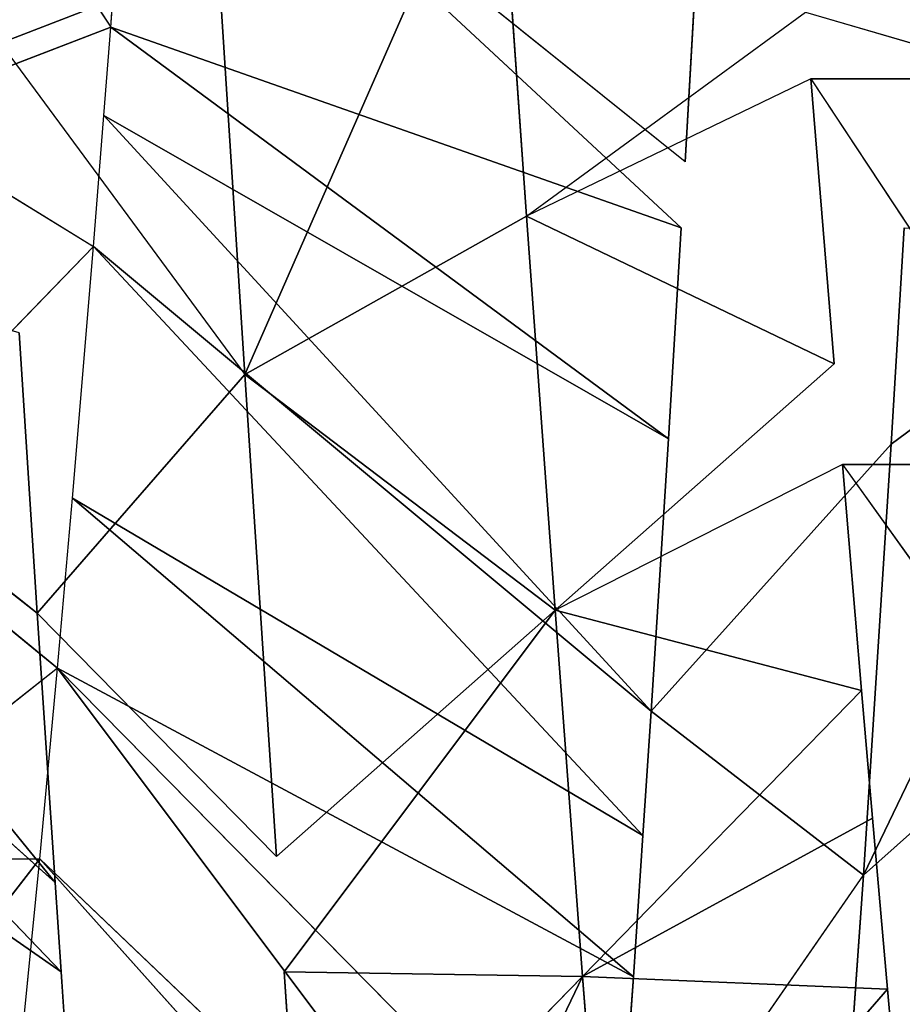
# Model space of a CAD drawing. Extents: x 0 to 40, y 0 to 81.9.
# Tile 356 of 623: x 7.649 to 7.995, y 73.827 to 74.213. Entities that reach past the tile are written whole.
import ezdxf

# ---------------------------------------------------------------- set-up
doc = ezdxf.new("R2010")
doc.units = 0
doc.header["$LTSCALE"] = 25.4
doc.layers.get('0').update_dxf_attribs({"color": 13, "linetype": 'CONTINUOUS'})

# ---------------------------------------------------------------- blocks, each defined once
blk = doc.blocks.new('ICE-TUBE-LED-S-8118_STL')
at = {"color": 0}
for p, q in [((74.19363, 14.44354, 47.67126), (74.47066, 14.66901, 47.39245)), ((74.19363, 14.44354, 47.67126), (74.47066, 14.66901, 47.39245)), ((74.29922, 14.45052, 47.73035), (74.47066, 14.66901, 47.39245)), ((74.29922, 14.45052, 47.73035), (74.47066, 14.66901, 47.39245)), ((74.15849, 14.44119, 47.64962), (74.38885, 14.66229, 47.34653)), ((74.15849, 14.44119, 47.64962), (74.38885, 14.66229, 47.34653)), ((74.19363, 14.44354, 47.67126), (74.38885, 14.66229, 47.34653)), ((74.19363, 14.44354, 47.67126), (74.38885, 14.66229, 47.34653)), ((74.15849, 14.44119, 47.64962), (74.30764, 14.6555, 47.29425)), ((74.15849, 14.44119, 47.64962), (74.30764, 14.6555, 47.29425)), ((74.07307, 14.55007, 44.90356), (74.2029, 14.44951, 44.78446)), ((74.27767, 14.44258, 44.72689), (74.2029, 14.53701, 44.78446)), ((74.2029, 14.53701, 44.78446), (74.2029, 14.44951, 44.78446)), ((74.27767, 14.44258, 44.72689), (74.3443, 14.5242, 44.68127)), ((74.3443, 14.5242, 44.68127), (74.4429, 14.42847, 44.62242)), ((74.49432, 14.51188, 44.59545), (74.4429, 14.42847, 44.62242)), ((74.49432, 14.51188, 44.59545), (74.52892, 14.4217, 44.57863)), ((74.64986, 14.50025, 44.52773), (74.52892, 14.4217, 44.57863)), ((74.52264, 14.46492, 47.82919), (74.39281, 14.36912, 47.77585)), ((74.52264, 14.46492, 47.82919), (74.5558, 14.37952, 47.8411)), ((74.1251, 14.45716, 44.85257), (74.2029, 14.44951, 44.78446)), ((74.40907, 14.45767, 47.78314), (74.29922, 14.45052, 47.73035)), ((73.95869, 14.23108, 44.49475), (74.2029, 14.44951, 44.78446)), ((73.95869, 14.23108, 44.49475), (74.2029, 14.44951, 44.78446)), ((73.99216, 14.22853, 44.46779), (74.2029, 14.44951, 44.78446)), ((73.99216, 14.22853, 44.46779), (74.2029, 14.44951, 44.78446)), ((74.29922, 14.45052, 47.73035), (74.19363, 14.44354, 47.67126)), ((74.2029, 14.44951, 44.78446), (74.27767, 14.44258, 44.72689)), ((74.29922, 14.45052, 47.73035), (74.20375, 14.35672, 47.6773)), ((74.29922, 14.45052, 47.73035), (74.39281, 14.36912, 47.77585)), ((74.19363, 14.44354, 47.67126), (74.15849, 14.44119, 47.64962)), ((74.27767, 14.44258, 44.72689), (73.99216, 14.22853, 44.46779)), ((74.27767, 14.44258, 44.72689), (73.99216, 14.22853, 44.46779)), ((74.05565, 14.22383, 44.41987), (74.27767, 14.44258, 44.72689)), ((74.05565, 14.22383, 44.41987), (74.27767, 14.44258, 44.72689)), ((74.15849, 14.44119, 47.64962), (74.09284, 14.43675, 47.60637)), ((74.15656, 14.21669, 44.3516), (74.27767, 14.44258, 44.72689)), ((74.15656, 14.21669, 44.3516), (74.27767, 14.44258, 44.72689)), ((74.27767, 14.44258, 44.72689), (74.3443, 14.4367, 44.68127)), ((74.15656, 14.21669, 44.3516), (74.3443, 14.4367, 44.68127)), ((74.15656, 14.21669, 44.3516), (74.3443, 14.4367, 44.68127)), ((74.21203, 14.21294, 44.31782), (74.3443, 14.4367, 44.68127)), ((74.21203, 14.21294, 44.31782), (74.3443, 14.4367, 44.68127)), ((74.3443, 14.4367, 44.68127), (74.4429, 14.42847, 44.62242)), ((74.21203, 14.21294, 44.31782), (74.4429, 14.42847, 44.62242)), ((74.21203, 14.21294, 44.31782), (74.4429, 14.42847, 44.62242)), ((74.26073, 14.20972, 44.2902), (74.4429, 14.42847, 44.62242)), ((74.26073, 14.20972, 44.2902), (74.4429, 14.42847, 44.62242)), ((74.4429, 14.42847, 44.62242), (74.49432, 14.42438, 44.59545)), ((74.26073, 14.20972, 44.2902), (74.49432, 14.42438, 44.59545)), ((74.26073, 14.20972, 44.2902), (74.49432, 14.42438, 44.59545)), ((74.36749, 14.20295, 44.23586), (74.49432, 14.42438, 44.59545)), ((74.36749, 14.20295, 44.23586), (74.49432, 14.42438, 44.59545)), ((74.49432, 14.42438, 44.59545), (74.52892, 14.4217, 44.57863)), ((74.36749, 14.20295, 44.23586), (74.52892, 14.4217, 44.57863)), ((74.36749, 14.20295, 44.23586), (74.52892, 14.4217, 44.57863)), ((74.45027, 14.19793, 44.19919), (74.52892, 14.4217, 44.57863)), ((74.45027, 14.19793, 44.19919), (74.52892, 14.4217, 44.57863)), ((74.52892, 14.4217, 44.57863), (74.64986, 14.41275, 44.52773)), ((74.64986, 14.41275, 44.52773), (74.45027, 14.19793, 44.19919)), ((74.47613, 14.19641, 44.18866), (74.64986, 14.41275, 44.52773)), ((74.39281, 14.36912, 47.77585), (74.5558, 14.37952, 47.8411)), ((74.39281, 14.36912, 47.77585), (74.5558, 14.37952, 47.8411)), ((74.20375, 14.35672, 47.6773), (74.39281, 14.36912, 47.77585)), ((74.20375, 14.35672, 47.6773), (74.39281, 14.36912, 47.77585)), ((74.30037, 14.24734, 47.51435), (74.39281, 14.36912, 47.77585)), ((74.30037, 14.24734, 47.51435), (74.39281, 14.36912, 47.77585)), ((74.45484, 14.25858, 47.59587), (74.39281, 14.36912, 47.77585)), ((74.45484, 14.25858, 47.59587), (74.39281, 14.36912, 47.77585)), ((74.61822, 14.27015, 47.66224), (74.39281, 14.36912, 47.77585)), ((74.61822, 14.27015, 47.66224), (74.39281, 14.36912, 47.77585)), ((74.20375, 14.35672, 47.6773), (74.30037, 14.24734, 47.51435)), ((74.04469, 14.34596, 47.57214), (74.15851, 14.35369, 47.64963)), ((74.15851, 14.35369, 47.64963), (74.15676, 14.23659, 47.4194)), ((74.15851, 14.35369, 47.64963), (74.15676, 14.23659, 47.4194)), ((74.15851, 14.35369, 47.64963), (74.30037, 14.24734, 47.51435)), ((74.04469, 14.34596, 47.57214), (74.15676, 14.23659, 47.4194)), ((74.04469, 14.34596, 47.57214), (74.15676, 14.23659, 47.4194)), ((73.94357, 14.33894, 47.49268), (74.15676, 14.23659, 47.4194)), ((73.94357, 14.33894, 47.49268), (74.15676, 14.23659, 47.4194)), ((74.61822, 14.27015, 47.66224), (74.45484, 14.25858, 47.59587)), ((74.61822, 14.27015, 47.66224), (74.45484, 14.25858, 47.59587)), ((74.45484, 14.25858, 47.59587), (74.30037, 14.24734, 47.51435)), ((74.45484, 14.25858, 47.59587), (74.30037, 14.24734, 47.51435)), ((74.397, 14.13797, 47.35139), (74.45484, 14.25858, 47.59587)), ((74.397, 14.13797, 47.35139), (74.45484, 14.25858, 47.59587)), ((74.45484, 14.25858, 47.59587), (74.53484, 14.1492, 47.42414)), ((74.50874, 14.1471, 47.41169), (74.45484, 14.25858, 47.59587)), ((74.15676, 14.23659, 47.4194), (74.30037, 14.24734, 47.51435)), ((74.15676, 14.23659, 47.4194), (74.30037, 14.24734, 47.51435)), ((74.30037, 14.24734, 47.51435), (74.26884, 14.12721, 47.26667)), ((74.30037, 14.24734, 47.51435), (74.26884, 14.12721, 47.26667)), ((74.35749, 14.13468, 47.32718), (74.30037, 14.24734, 47.51435)), ((74.397, 14.13797, 47.35139), (74.30037, 14.24734, 47.51435)), ((74.15676, 14.23659, 47.4194), (74.02554, 14.22645, 47.31306)), ((74.15676, 14.23659, 47.4194), (74.02554, 14.22645, 47.31306)), ((74.15676, 14.23659, 47.4194), (74.15173, 14.11707, 47.17177)), ((74.15676, 14.23659, 47.4194), (74.15173, 14.11707, 47.17177)), ((74.21884, 14.12292, 47.22842), (74.15676, 14.23659, 47.4194)), ((74.15676, 14.23659, 47.4194), (74.26884, 14.12721, 47.26667)), ((74.15676, 14.23659, 47.4194), (74.26884, 14.12721, 47.26667)), ((74.21884, 14.12292, 47.22842), (74.15676, 14.23659, 47.4194)), ((74.02554, 14.22645, 47.31306), (74.15173, 14.11707, 47.17177)), ((74.02554, 14.22645, 47.31306), (74.15173, 14.11707, 47.17177)), ((74.05565, 14.22383, 44.41987), (74.19649, 14.12648, 44.32703)), ((74.05565, 14.22383, 44.41987), (74.15656, 14.21669, 44.3516)), ((74.15656, 14.21669, 44.3516), (74.21203, 14.21294, 44.31782)), ((74.21203, 14.21294, 44.31782), (74.26073, 14.20972, 44.2902)), ((74.26073, 14.20972, 44.2902), (74.19649, 14.12648, 44.32703)), ((74.26073, 14.20972, 44.2902), (74.36546, 14.11558, 44.23681)), ((74.26073, 14.20972, 44.2902), (74.36749, 14.20295, 44.23586)), ((74.36749, 14.20295, 44.23586), (74.45027, 14.19793, 44.19919)), ((74.47613, 14.19641, 44.18866), (74.58599, 14.19012, 44.14864)), ((74.50874, 14.1471, 47.41169), (74.35749, 14.04718, 47.32718)), ((74.50874, 14.1471, 47.41169), (74.397, 14.13797, 47.35139)), ((74.53484, 14.1492, 47.42414), (74.50874, 14.0596, 47.41169)), ((74.50874, 14.1471, 47.41169), (74.50874, 14.0596, 47.41169)), ((74.19649, 14.12648, 44.32703), (74.03516, 14.13782, 44.4349)), ((74.19649, 14.12648, 44.32703), (74.03516, 14.13782, 44.4349)), ((74.35749, 14.13468, 47.32718), (74.21884, 14.03542, 47.22842)), ((74.35749, 14.13468, 47.32718), (74.26884, 14.12721, 47.26667)), ((74.35749, 14.13468, 47.32718), (74.35749, 14.04718, 47.32718)), ((74.26884, 14.12721, 47.26667), (74.21884, 14.12292, 47.22842)), ((74.21884, 14.12292, 47.22842), (74.15173, 14.11707, 47.17177)), ((74.36546, 14.11558, 44.23681), (74.19649, 14.12648, 44.32703)), ((74.44637, 14.0062, 44.40811), (74.19649, 14.12648, 44.32703)), ((74.36546, 14.11558, 44.23681), (74.19649, 14.12648, 44.32703)), ((74.44637, 14.0062, 44.40811), (74.19649, 14.12648, 44.32703)), ((74.29382, 14.0171, 44.48956), (74.19649, 14.12648, 44.32703)), ((74.29382, 14.0171, 44.48956), (74.19649, 14.12648, 44.32703)), ((74.15173, 14.11707, 47.17177), (74.09444, 14.11197, 47.11796)), ((74.36546, 14.11558, 44.23681), (74.44637, 14.0062, 44.40811)), ((74.45027, 14.11043, 44.19919), (74.36546, 14.11558, 44.23681)), ((74.36546, 14.11558, 44.23681), (74.44637, 14.0062, 44.40811))]:
    blk.add_line(p, q, dxfattribs=at)
mesh = blk.add_polyface(dxfattribs=at)
corners = [(81.99833, 18.65613, 0), (32.39832, 18.53461, 0), (32.39832, 18.65613, 0), (33.41051, 17.76106, 0), (34.4478, 16.85461, 0), (35.42089, 15.87956, 0), (36.32527, 14.84046, 0), (37.15673, 13.74214, 0), (37.91139, 12.58971, 0), (38.58575, 11.38851, 0), (39.17668, 10.14416, 0), (39.68142, 8.86242, 0), (40.09764, 7.54925, 0), (40.42338, 6.21078, 0), (40.65715, 4.85321, 0), (40.79784, 3.48288, 0), (40.84481, 2.10613, 0), (81.99833, -14.44387, 0), (33.41051, -13.5488, 0), (32.39832, -14.44387, 0), (32.39832, -14.32234, 0), (34.4478, -12.64234, 0), (35.42089, -11.6673, 0), (36.32527, -10.6282, 0), (37.15673, -9.52987, 0), (37.91139, -8.37744, 0), (38.58575, -7.17625, 0), (39.17668, -5.93189, 0), (39.68142, -4.65015, 0), (40.09764, -3.33699, 0), (40.42338, -1.99851, 0), (40.65715, -0.64095, 0), (40.79784, 0.72939, 0)]
mesh.append_faces([[corners[k] for k in face] for face in [(0, 1, 2), (18, 19, 20)]], dxfattribs={"vtx0": -1, "color": 0})
mesh.append_faces([[corners[k] for k in face] for face in [(1, 0, 3), (3, 0, 4), (4, 0, 5), (5, 0, 6), (6, 0, 7), (7, 0, 8), (8, 0, 9), (9, 0, 10), (10, 0, 11), (11, 0, 12), (12, 0, 13), (13, 0, 14), (14, 0, 15), (15, 0, 16), (19, 18, 17)]], dxfattribs={"vtx0": -1, "vtx1": -1, "color": 0})
mesh.append_faces([[corners[k] for k in face] for face in [(16, 0, 17), (17, 18, 21), (17, 21, 22), (17, 22, 23), (17, 23, 24), (17, 24, 25), (17, 25, 26), (17, 26, 27), (17, 27, 28), (17, 28, 29), (17, 29, 30), (17, 30, 31), (17, 31, 32), (17, 32, 16)]], dxfattribs={"vtx0": -1, "vtx2": -1, "color": 0})
mesh = blk.add_polyface(dxfattribs=at)
corners = [(81.99833, -14.44387, 92), (32.39832, -14.32234, 92), (32.39832, -14.44387, 92), (33.41051, -13.5488, 92), (34.4478, -12.64234, 92), (35.42089, -11.6673, 92), (36.32527, -10.6282, 92), (37.15673, -9.52987, 92), (37.91139, -8.37744, 92), (38.58575, -7.17625, 92), (39.17668, -5.93189, 92), (39.68142, -4.65015, 92), (40.09764, -3.33699, 92), (40.42338, -1.99851, 92), (40.65715, -0.64095, 92), (40.79784, 0.72939, 92), (40.84481, 2.10613, 92), (33.41051, 17.76106, 92), (32.39832, 18.65613, 92), (32.39832, 18.53461, 92), (81.99833, 18.65613, 92), (34.4478, 16.85461, 92), (35.42089, 15.87956, 92), (36.32527, 14.84046, 92), (37.15673, 13.74214, 92), (37.91139, 12.58971, 92), (38.58575, 11.38851, 92), (39.17668, 10.14416, 92), (39.68142, 8.86242, 92), (40.09764, 7.54925, 92), (40.42338, 6.21078, 92), (40.65715, 4.85321, 92), (40.79784, 3.48288, 92)]
mesh.append_faces([[corners[k] for k in face] for face in [(0, 1, 2), (17, 18, 19)]], dxfattribs={"vtx0": -1, "color": 0})
mesh.append_faces([[corners[k] for k in face] for face in [(1, 0, 3), (3, 0, 4), (4, 0, 5), (5, 0, 6), (6, 0, 7), (7, 0, 8), (8, 0, 9), (9, 0, 10), (10, 0, 11), (11, 0, 12), (12, 0, 13), (13, 0, 14), (14, 0, 15), (15, 0, 16), (18, 17, 20), (20, 16, 0)]], dxfattribs={"vtx0": -1, "vtx1": -1, "color": 0})
mesh.append_faces([[corners[k] for k in face] for face in [(20, 17, 21), (20, 21, 22), (20, 22, 23), (20, 23, 24), (20, 24, 25), (20, 25, 26), (20, 26, 27), (20, 27, 28), (20, 28, 29), (20, 29, 30), (20, 30, 31), (20, 31, 32), (20, 32, 16)]], dxfattribs={"vtx0": -1, "vtx2": -1, "color": 0})
mesh = blk.add_polyface(dxfattribs=at)
corners = [(82.19833, -12.64387, 2), (64.19833, 16.85613, 2), (64.19833, -12.64387, 2), (82.19833, 16.85613, 2)]
mesh.append_faces([[corners[k] for k in face] for face in [(0, 1, 2), (1, 0, 3)]], dxfattribs={"vtx0": -1, "color": 0})
mesh = blk.add_polyface(dxfattribs=at)
corners = [(64.19833, 16.85613, 90), (82.19833, -12.64387, 90), (64.19833, -12.64387, 90), (82.19833, 16.85613, 90)]
mesh.append_faces([[corners[k] for k in face] for face in [(0, 1, 2), (1, 0, 3)]], dxfattribs={"vtx0": -1, "color": 0})
mesh = blk.add_polyface(dxfattribs=at)
corners = [(74.19363, 14.44354, 47.67126), (74.47066, 14.66901, 47.39245), (74.38885, 14.66229, 47.34653)]
mesh.append_faces([[corners[k] for k in face] for face in [(0, 1, 2)]], dxfattribs={"color": 0})
mesh = blk.add_polyface(dxfattribs=at)
corners = [(74.29922, 14.45052, 47.73035), (74.47066, 14.66901, 47.39245), (74.19363, 14.44354, 47.67126)]
mesh.append_faces([[corners[k] for k in face] for face in [(0, 1, 2)]], dxfattribs={"color": 0})
mesh = blk.add_polyface(dxfattribs=at)
corners = [(74.40907, 14.45767, 47.78314), (74.47066, 14.66901, 47.39245), (74.29922, 14.45052, 47.73035)]
mesh.append_faces([[corners[k] for k in face] for face in [(0, 1, 2)]], dxfattribs={"color": 0})
mesh = blk.add_polyface(dxfattribs=at)
corners = [(74.15849, 14.44119, 47.64962), (74.38885, 14.66229, 47.34653), (74.30764, 14.6555, 47.29425)]
mesh.append_faces([[corners[k] for k in face] for face in [(0, 1, 2)]], dxfattribs={"color": 0})
mesh = blk.add_polyface(dxfattribs=at)
corners = [(74.19363, 14.44354, 47.67126), (74.38885, 14.66229, 47.34653), (74.15849, 14.44119, 47.64962)]
mesh.append_faces([[corners[k] for k in face] for face in [(0, 1, 2)]], dxfattribs={"color": 0})
mesh = blk.add_polyface(dxfattribs=at)
corners = [(73.99727, 14.43019, 47.53622), (74.30764, 14.6555, 47.29425), (74.18703, 14.64516, 47.20236)]
mesh.append_faces([[corners[k] for k in face] for face in [(0, 1, 2)]], dxfattribs={"color": 0})
mesh = blk.add_polyface(dxfattribs=at)
corners = [(74.09284, 14.43675, 47.60637), (74.30764, 14.6555, 47.29425), (73.99727, 14.43019, 47.53622)]
mesh.append_faces([[corners[k] for k in face] for face in [(0, 1, 2)]], dxfattribs={"color": 0})
mesh = blk.add_polyface(dxfattribs=at)
corners = [(74.15849, 14.44119, 47.64962), (74.30764, 14.6555, 47.29425), (74.09284, 14.43675, 47.60637)]
mesh.append_faces([[corners[k] for k in face] for face in [(0, 1, 2)]], dxfattribs={"color": 0})
mesh = blk.add_polyface(dxfattribs=at)
corners = [(73.94357, 14.42644, 47.49267), (74.18703, 14.64516, 47.20236), (74.15812, 14.64263, 47.17744)]
mesh.append_faces([[corners[k] for k in face] for face in [(0, 1, 2)]], dxfattribs={"color": 0})
mesh = blk.add_polyface(dxfattribs=at)
corners = [(73.99727, 14.43019, 47.53622), (74.18703, 14.64516, 47.20236), (73.94357, 14.42644, 47.49267)]
mesh.append_faces([[corners[k] for k in face] for face in [(0, 1, 2)]], dxfattribs={"color": 0})
mesh = blk.add_polyface(dxfattribs=at)
corners = [(73.82303, 14.41784, 47.38242), (74.15812, 14.64263, 47.17744), (74.06594, 14.63433, 47.08908)]
mesh.append_faces([[corners[k] for k in face] for face in [(0, 1, 2)]], dxfattribs={"color": 0})
mesh = blk.add_polyface(dxfattribs=at)
corners = [(73.90726, 14.42388, 47.4614), (74.15812, 14.64263, 47.17744), (73.82303, 14.41784, 47.38242)]
mesh.append_faces([[corners[k] for k in face] for face in [(0, 1, 2)]], dxfattribs={"color": 0})
mesh = blk.add_polyface(dxfattribs=at)
corners = [(73.94357, 14.42644, 47.49267), (74.15812, 14.64263, 47.17744), (73.90726, 14.42388, 47.4614)]
mesh.append_faces([[corners[k] for k in face] for face in [(0, 1, 2)]], dxfattribs={"color": 0})
mesh = blk.add_polyface(dxfattribs=at)
corners = [(74.2029, 14.44951, 44.78446), (74.07307, 14.55007, 44.90356), (74.2029, 14.53701, 44.78446)]
mesh.append_faces([[corners[k] for k in face] for face in [(0, 1, 2)]], dxfattribs={"color": 0})
mesh = blk.add_polyface(dxfattribs=at)
corners = [(74.3443, 14.5242, 44.68127), (74.27767, 14.44258, 44.72689), (74.2029, 14.53701, 44.78446)]
mesh.append_faces([[corners[k] for k in face] for face in [(0, 1, 2)]], dxfattribs={"color": 0})
mesh = blk.add_polyface(dxfattribs=at)
corners = [(74.49432, 14.51188, 44.59545), (74.4429, 14.42847, 44.62242), (74.3443, 14.5242, 44.68127)]
mesh.append_faces([[corners[k] for k in face] for face in [(0, 1, 2)]], dxfattribs={"color": 0})
mesh = blk.add_polyface(dxfattribs=at)
corners = [(74.64986, 14.50025, 44.52773), (74.52892, 14.4217, 44.57863), (74.49432, 14.51188, 44.59545)]
mesh.append_faces([[corners[k] for k in face] for face in [(0, 1, 2)]], dxfattribs={"color": 0})
mesh = blk.add_polyface(dxfattribs=at)
corners = [(74.5558, 14.37952, 47.8411), (74.52264, 14.46492, 47.82919), (74.39281, 14.36912, 47.77585)]
mesh.append_faces([[corners[k] for k in face] for face in [(0, 1, 2)]], dxfattribs={"color": 0})
mesh = blk.add_polyface(dxfattribs=at)
corners = [(74.1251, 14.45716, 44.85257), (74.2029, 14.44951, 44.78446), (73.95869, 14.23108, 44.49475)]
mesh.append_faces([[corners[k] for k in face] for face in [(0, 1, 2)]], dxfattribs={"color": 0})
mesh = blk.add_polyface(dxfattribs=at)
corners = [(74.2029, 14.44951, 44.78446), (73.99216, 14.22853, 44.46779), (73.95869, 14.23108, 44.49475)]
mesh.append_faces([[corners[k] for k in face] for face in [(0, 1, 2)]], dxfattribs={"color": 0})
mesh = blk.add_polyface(dxfattribs=at)
corners = [(74.2029, 14.44951, 44.78446), (74.27767, 14.44258, 44.72689), (73.99216, 14.22853, 44.46779)]
mesh.append_faces([[corners[k] for k in face] for face in [(0, 1, 2)]], dxfattribs={"color": 0})
mesh = blk.add_polyface(dxfattribs=at)
corners = [(74.39281, 14.36912, 47.77585), (74.29922, 14.45052, 47.73035), (74.20375, 14.35672, 47.6773)]
mesh.append_faces([[corners[k] for k in face] for face in [(0, 1, 2)]], dxfattribs={"color": 0})
mesh = blk.add_polyface(dxfattribs=at)
corners = [(74.27767, 14.44258, 44.72689), (74.05565, 14.22383, 44.41987), (73.99216, 14.22853, 44.46779)]
mesh.append_faces([[corners[k] for k in face] for face in [(0, 1, 2)]], dxfattribs={"color": 0})
mesh = blk.add_polyface(dxfattribs=at)
corners = [(74.27767, 14.44258, 44.72689), (74.15656, 14.21669, 44.3516), (74.05565, 14.22383, 44.41987)]
mesh.append_faces([[corners[k] for k in face] for face in [(0, 1, 2)]], dxfattribs={"color": 0})
mesh = blk.add_polyface(dxfattribs=at)
corners = [(74.27767, 14.44258, 44.72689), (74.3443, 14.4367, 44.68127), (74.15656, 14.21669, 44.3516)]
mesh.append_faces([[corners[k] for k in face] for face in [(0, 1, 2)]], dxfattribs={"color": 0})
mesh = blk.add_polyface(dxfattribs=at)
corners = [(74.3443, 14.4367, 44.68127), (74.21203, 14.21294, 44.31782), (74.15656, 14.21669, 44.3516)]
mesh.append_faces([[corners[k] for k in face] for face in [(0, 1, 2)]], dxfattribs={"color": 0})
mesh = blk.add_polyface(dxfattribs=at)
corners = [(74.3443, 14.4367, 44.68127), (74.4429, 14.42847, 44.62242), (74.21203, 14.21294, 44.31782)]
mesh.append_faces([[corners[k] for k in face] for face in [(0, 1, 2)]], dxfattribs={"color": 0})
mesh = blk.add_polyface(dxfattribs=at)
corners = [(74.4429, 14.42847, 44.62242), (74.26073, 14.20972, 44.2902), (74.21203, 14.21294, 44.31782)]
mesh.append_faces([[corners[k] for k in face] for face in [(0, 1, 2)]], dxfattribs={"color": 0})
mesh = blk.add_polyface(dxfattribs=at)
corners = [(74.4429, 14.42847, 44.62242), (74.49432, 14.42438, 44.59545), (74.26073, 14.20972, 44.2902)]
mesh.append_faces([[corners[k] for k in face] for face in [(0, 1, 2)]], dxfattribs={"color": 0})
mesh = blk.add_polyface(dxfattribs=at)
corners = [(74.49432, 14.42438, 44.59545), (74.36749, 14.20295, 44.23586), (74.26073, 14.20972, 44.2902)]
mesh.append_faces([[corners[k] for k in face] for face in [(0, 1, 2)]], dxfattribs={"color": 0})
mesh = blk.add_polyface(dxfattribs=at)
corners = [(74.49432, 14.42438, 44.59545), (74.52892, 14.4217, 44.57863), (74.36749, 14.20295, 44.23586)]
mesh.append_faces([[corners[k] for k in face] for face in [(0, 1, 2)]], dxfattribs={"color": 0})
mesh = blk.add_polyface(dxfattribs=at)
corners = [(74.52892, 14.4217, 44.57863), (74.45027, 14.19793, 44.19919), (74.36749, 14.20295, 44.23586)]
mesh.append_faces([[corners[k] for k in face] for face in [(0, 1, 2)]], dxfattribs={"color": 0})
mesh = blk.add_polyface(dxfattribs=at)
corners = [(74.52892, 14.4217, 44.57863), (74.64986, 14.41275, 44.52773), (74.45027, 14.19793, 44.19919)]
mesh.append_faces([[corners[k] for k in face] for face in [(0, 1, 2)]], dxfattribs={"color": 0})
mesh = blk.add_polyface(dxfattribs=at)
corners = [(74.64986, 14.41275, 44.52773), (74.58599, 14.19012, 44.14864), (74.47613, 14.19641, 44.18866)]
mesh.append_faces([[corners[k] for k in face] for face in [(0, 1, 2)]], dxfattribs={"color": 0})
mesh = blk.add_polyface(dxfattribs=at)
corners = [(74.5558, 14.37952, 47.8411), (74.39281, 14.36912, 47.77585), (74.61822, 14.27015, 47.66224)]
mesh.append_faces([[corners[k] for k in face] for face in [(0, 1, 2)]], dxfattribs={"color": 0})
mesh = blk.add_polyface(dxfattribs=at)
corners = [(74.39281, 14.36912, 47.77585), (74.20375, 14.35672, 47.6773), (74.30037, 14.24734, 47.51435)]
mesh.append_faces([[corners[k] for k in face] for face in [(0, 1, 2)]], dxfattribs={"color": 0})
mesh = blk.add_polyface(dxfattribs=at)
corners = [(74.39281, 14.36912, 47.77585), (74.30037, 14.24734, 47.51435), (74.45484, 14.25858, 47.59587)]
mesh.append_faces([[corners[k] for k in face] for face in [(0, 1, 2)]], dxfattribs={"color": 0})
mesh = blk.add_polyface(dxfattribs=at)
corners = [(74.39281, 14.36912, 47.77585), (74.45484, 14.25858, 47.59587), (74.61822, 14.27015, 47.66224)]
mesh.append_faces([[corners[k] for k in face] for face in [(0, 1, 2)]], dxfattribs={"color": 0})
mesh = blk.add_polyface(dxfattribs=at)
corners = [(74.15851, 14.35369, 47.64963), (74.04469, 14.34596, 47.57214), (74.15676, 14.23659, 47.4194)]
mesh.append_faces([[corners[k] for k in face] for face in [(0, 1, 2)]], dxfattribs={"color": 0})
mesh = blk.add_polyface(dxfattribs=at)
corners = [(74.15851, 14.35369, 47.64963), (74.15676, 14.23659, 47.4194), (74.30037, 14.24734, 47.51435)]
mesh.append_faces([[corners[k] for k in face] for face in [(0, 1, 2)]], dxfattribs={"color": 0})
mesh = blk.add_polyface(dxfattribs=at)
corners = [(74.04469, 14.34596, 47.57214), (73.94357, 14.33894, 47.49268), (74.15676, 14.23659, 47.4194)]
mesh.append_faces([[corners[k] for k in face] for face in [(0, 1, 2)]], dxfattribs={"color": 0})
mesh = blk.add_polyface(dxfattribs=at)
corners = [(73.94357, 14.33894, 47.49268), (74.02554, 14.22645, 47.31306), (74.15676, 14.23659, 47.4194)]
mesh.append_faces([[corners[k] for k in face] for face in [(0, 1, 2)]], dxfattribs={"color": 0})
mesh = blk.add_polyface(dxfattribs=at)
corners = [(74.61822, 14.27015, 47.66224), (74.45484, 14.25858, 47.59587), (74.53484, 14.1492, 47.42414)]
mesh.append_faces([[corners[k] for k in face] for face in [(0, 1, 2)]], dxfattribs={"color": 0})
mesh = blk.add_polyface(dxfattribs=at)
corners = [(74.45484, 14.25858, 47.59587), (74.30037, 14.24734, 47.51435), (74.397, 14.13797, 47.35139)]
mesh.append_faces([[corners[k] for k in face] for face in [(0, 1, 2)]], dxfattribs={"color": 0})
mesh = blk.add_polyface(dxfattribs=at)
corners = [(74.45484, 14.25858, 47.59587), (74.397, 14.13797, 47.35139), (74.50874, 14.1471, 47.41169)]
mesh.append_faces([[corners[k] for k in face] for face in [(0, 1, 2)]], dxfattribs={"color": 0})
mesh = blk.add_polyface(dxfattribs=at)
corners = [(74.30037, 14.24734, 47.51435), (74.15676, 14.23659, 47.4194), (74.26884, 14.12721, 47.26667)]
mesh.append_faces([[corners[k] for k in face] for face in [(0, 1, 2)]], dxfattribs={"color": 0})
mesh = blk.add_polyface(dxfattribs=at)
corners = [(74.30037, 14.24734, 47.51435), (74.26884, 14.12721, 47.26667), (74.35749, 14.13468, 47.32718)]
mesh.append_faces([[corners[k] for k in face] for face in [(0, 1, 2)]], dxfattribs={"color": 0})
mesh = blk.add_polyface(dxfattribs=at)
corners = [(74.15676, 14.23659, 47.4194), (74.02554, 14.22645, 47.31306), (74.15173, 14.11707, 47.17177)]
mesh.append_faces([[corners[k] for k in face] for face in [(0, 1, 2)]], dxfattribs={"color": 0})
mesh = blk.add_polyface(dxfattribs=at)
corners = [(74.15676, 14.23659, 47.4194), (74.15173, 14.11707, 47.17177), (74.21884, 14.12292, 47.22842)]
mesh.append_faces([[corners[k] for k in face] for face in [(0, 1, 2)]], dxfattribs={"color": 0})
mesh = blk.add_polyface(dxfattribs=at)
corners = [(74.15676, 14.23659, 47.4194), (74.21884, 14.12292, 47.22842), (74.26884, 14.12721, 47.26667)]
mesh.append_faces([[corners[k] for k in face] for face in [(0, 1, 2)]], dxfattribs={"color": 0})
mesh = blk.add_polyface(dxfattribs=at)
corners = [(74.02554, 14.22645, 47.31306), (74.09444, 14.11197, 47.11796), (74.15173, 14.11707, 47.17177)]
mesh.append_faces([[corners[k] for k in face] for face in [(0, 1, 2)]], dxfattribs={"color": 0})
mesh = blk.add_polyface(dxfattribs=at)
corners = [(74.19649, 14.12648, 44.32703), (74.03516, 14.13782, 44.4349), (74.05565, 14.22383, 44.41987)]
mesh.append_faces([[corners[k] for k in face] for face in [(0, 1, 2)]], dxfattribs={"color": 0})
mesh = blk.add_polyface(dxfattribs=at)
corners = [(74.36546, 14.11558, 44.23681), (74.19649, 14.12648, 44.32703), (74.26073, 14.20972, 44.2902)]
mesh.append_faces([[corners[k] for k in face] for face in [(0, 1, 2)]], dxfattribs={"color": 0})
mesh = blk.add_polyface(dxfattribs=at)
corners = [(74.68064, 14.16077, 47.48338), (74.50874, 14.0596, 47.41169), (74.6703, 14.07246, 47.47972)]
mesh.append_faces([[corners[k] for k in face] for face in [(0, 1, 2)]], dxfattribs={"color": 0})
mesh = blk.add_polyface(dxfattribs=at)
corners = [(74.68064, 14.16077, 47.48338), (74.53484, 14.1492, 47.42414), (74.50874, 14.0596, 47.41169)]
mesh.append_faces([[corners[k] for k in face] for face in [(0, 1, 2)]], dxfattribs={"color": 0})
mesh = blk.add_polyface(dxfattribs=at)
corners = [(74.50874, 14.0596, 47.41169), (74.35749, 14.04718, 47.32718), (74.35749, 13.95968, 47.32718), (74.50874, 14.1471, 47.41169)]
mesh.append_faces([[corners[k] for k in face] for face in [(0, 1, 2), (1, 0, 3)]], dxfattribs={"vtx0": -1, "color": 0})
mesh = blk.add_polyface(dxfattribs=at)
corners = [(74.01183, 14.04008, 44.69931), (73.99216, 14.14103, 44.46779), (74.14816, 14.02845, 44.58695)]
mesh.append_faces([[corners[k] for k in face] for face in [(0, 1, 2)]], dxfattribs={"color": 0})
mesh = blk.add_polyface(dxfattribs=at)
corners = [(74.14816, 14.02845, 44.58695), (74.03516, 14.13782, 44.4349), (74.29382, 14.0171, 44.48956)]
mesh.append_faces([[corners[k] for k in face] for face in [(0, 1, 2)]], dxfattribs={"color": 0})
mesh = blk.add_polyface(dxfattribs=at)
corners = [(74.29382, 14.0171, 44.48956), (74.03516, 14.13782, 44.4349), (74.19649, 14.12648, 44.32703)]
mesh.append_faces([[corners[k] for k in face] for face in [(0, 1, 2)]], dxfattribs={"color": 0})
mesh = blk.add_polyface(dxfattribs=at)
corners = [(74.35749, 14.13468, 47.32718), (74.21884, 14.03542, 47.22842), (74.35749, 14.04718, 47.32718)]
mesh.append_faces([[corners[k] for k in face] for face in [(0, 1, 2)]], dxfattribs={"color": 0})
mesh = blk.add_polyface(dxfattribs=at)
corners = [(74.44637, 14.0062, 44.40811), (74.19649, 14.12648, 44.32703), (74.36546, 14.11558, 44.23681)]
mesh.append_faces([[corners[k] for k in face] for face in [(0, 1, 2)]], dxfattribs={"color": 0})
mesh = blk.add_polyface(dxfattribs=at)
corners = [(74.29382, 14.0171, 44.48956), (74.19649, 14.12648, 44.32703), (74.44637, 14.0062, 44.40811)]
mesh.append_faces([[corners[k] for k in face] for face in [(0, 1, 2)]], dxfattribs={"color": 0})
mesh = blk.add_polyface(dxfattribs=at)
corners = [(74.44637, 14.0062, 44.40811), (74.36546, 14.11558, 44.23681), (74.45027, 14.11043, 44.19919)]
mesh.append_faces([[corners[k] for k in face] for face in [(0, 1, 2)]], dxfattribs={"color": 0})

msp = doc.modelspace()

# ---------------------------------------------------------------- block references
at = {"color": 8, "rotation": 90.00000000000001}
msp.add_blockref('ICE-TUBE-LED-S-8118_STL', (22.10613, -0.3188, 254.70001), dxfattribs=at)

doc.saveas('drawing.dxf')
